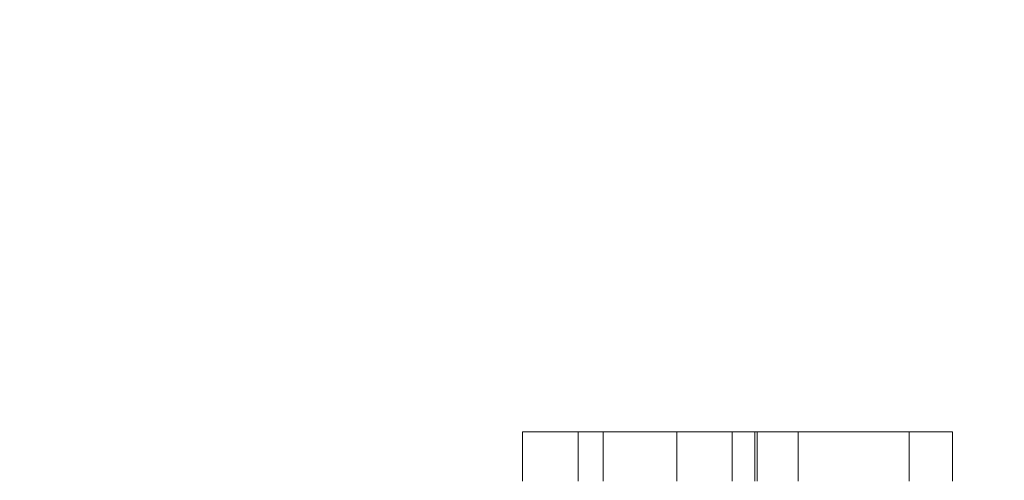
# Model space of a CAD drawing. Header units: millimetres. Extents: x -4738 to 65662, y -68080 to 6847.
# Tile 678 of 1056: x 24940 to 25221, y -17250 to -17119. Entities that reach past the tile are written whole.
import ezdxf

# ---------------------------------------------------------------- set-up
doc = ezdxf.new("R2010")
doc.units = ezdxf.units.MM
doc.layers.add('COTAS_P', color=1, linetype='Continuous', lineweight=0)
doc.layers.add('superior_briquetadora', color=7, linetype='Continuous', lineweight=0)
doc.dimstyles.new('R19_100', dxfattribs={"dimtxt": 250, "dimasz": 150, "dimexe": 150, "dimexo": 80, "dimgap": 100, "dimtad": 1, "dimtih": 1, "dimtoh": 1, "dimdsep": 46, "dimcen": 0.09, "dimadec": 0, "dimazin": 0, "dimtfac": 1, "dimtdec": 4, "dimtofl": 0, "dimtmove": 0, "dimatfit": 3, "dimfxl": 1, "dimtolj": 1, "dimtzin": 0, "dimarcsym": 0})

# ---------------------------------------------------------------- blocks, each defined once
blk = doc.blocks.new('DIM_R30_33')
at = {"layer": 'COTAS_P'}
for p, q in [((24250.07, -17080), (24400.07, -17035)), ((26750.07, -17080), (26600.07, -17035)), ((24250.07, -17980), (24250.07, -17080)), ((24250.07, -17080), (26750.07, -17080)), ((24250.07, -17080), (24400.07, -17125)), ((26750.07, -17080), (26600.07, -17125)), ((26750.07, -17980), (26750.07, -17080))]:
    blk.add_line(p, q, dxfattribs=at)
blk.add_text('2500 P', height=250, dxfattribs=at).set_placement((25500.07, -16980))

msp = doc.modelspace()

# ---------------------------------------------------------------- linework, layer by layer
at = {"layer": 'superior_briquetadora'}
for p, q in [((25083.269, -17236), (25085.913, -17236)), ((25083.269, -17236), (25083.269, -17250)), ((25084.976, -17236), (25083.269, -17236)), ((25090.698, -17236), (25084.976, -17236)), ((25085.913, -17236), (25092.386, -17236)), ((25099.3, -17236), (25090.698, -17236)), ((25092.386, -17236), (25101.405, -17236)), ((25099.114, -17236), (25101.759, -17236)), ((25099.114, -17236), (25099.114, -17250)), ((25100.822, -17236), (25099.114, -17236)), ((25109.079, -17236), (25099.3, -17236)), ((25106.543, -17236), (25100.822, -17236)), ((25101.405, -17236), (25111.184, -17236)), ((25101.759, -17236), (25108.231, -17236)), ((25106.229, -17236), (25108.873, -17236)), ((25106.229, -17236), (25106.229, -17250)), ((25107.937, -17236), (25106.229, -17236)), ((25115.146, -17236), (25106.543, -17236)), ((25113.658, -17236), (25107.937, -17236)), ((25108.231, -17236), (25117.251, -17236)), ((25108.873, -17236), (25115.346, -17236)), ((25118.098, -17236), (25109.079, -17236)), ((25111.184, -17236), (25119.786, -17236)), ((25122.26, -17236), (25113.658, -17236)), ((25124.925, -17236), (25115.146, -17236)), ((25115.346, -17236), (25124.365, -17236)), ((25117.251, -17236), (25127.03, -17236)), ((25124.571, -17236), (25118.098, -17236)), ((25119.786, -17236), (25125.508, -17236)), ((25132.04, -17236), (25122.26, -17236)), ((25124.365, -17236), (25134.144, -17236)), ((25127.216, -17236), (25124.571, -17236)), ((25133.944, -17236), (25124.925, -17236)), ((25125.508, -17236), (25127.216, -17236)), ((25127.03, -17236), (25135.632, -17236)), ((25127.216, -17236), (25127.216, -17250)), ((25141.059, -17236), (25132.04, -17236)), ((25140.417, -17236), (25133.944, -17236)), ((25134.144, -17236), (25142.747, -17236)), ((25135.632, -17236), (25141.353, -17236)), ((25143.061, -17236), (25140.417, -17236)), ((25147.532, -17236), (25141.059, -17236)), ((25141.353, -17236), (25143.061, -17236)), ((25142.747, -17236), (25148.468, -17236)), ((25143.061, -17236), (25143.061, -17250)), ((25150.176, -17236), (25147.532, -17236)), ((25148.468, -17236), (25150.176, -17236)), ((25149.52, -17236), (25152.164, -17236)), ((25149.52, -17236), (25149.52, -17250)), ((25151.227, -17236), (25149.52, -17236)), ((25150.176, -17236), (25150.176, -17250)), ((25156.949, -17236), (25151.227, -17236)), ((25152.164, -17236), (25158.637, -17236)), ((25165.551, -17236), (25156.949, -17236)), ((25158.637, -17236), (25167.656, -17236)), ((25161.843, -17236), (25164.487, -17236)), ((25161.843, -17236), (25161.843, -17250)), ((25163.551, -17236), (25161.843, -17236)), ((25169.272, -17236), (25163.551, -17236)), ((25164.487, -17236), (25170.96, -17236)), ((25175.33, -17236), (25165.551, -17236)), ((25167.656, -17236), (25177.435, -17236)), ((25177.874, -17236), (25169.272, -17236)), ((25170.96, -17236), (25179.979, -17236)), ((25184.349, -17236), (25175.33, -17236)), ((25177.435, -17236), (25186.037, -17236)), ((25187.654, -17236), (25177.874, -17236)), ((25179.979, -17236), (25189.758, -17236)), ((25190.822, -17236), (25184.349, -17236)), ((25186.037, -17236), (25191.759, -17236)), ((25196.673, -17236), (25187.654, -17236)), ((25189.758, -17236), (25198.361, -17236)), ((25193.467, -17236), (25190.822, -17236)), ((25191.759, -17236), (25193.467, -17236)), ((25193.467, -17236), (25193.467, -17250)), ((25203.145, -17236), (25196.673, -17236)), ((25198.361, -17236), (25204.082, -17236)), ((25205.79, -17236), (25203.145, -17236)), ((25204.082, -17236), (25205.79, -17236)), ((25205.79, -17236), (25205.79, -17250))]:
    msp.add_line(p, q, dxfattribs=at)

# ---------------------------------------------------------------- dimensions: what is measured, and where the dimension line sits
at = {"layer": 'COTAS_P'}
dim = msp.add_aligned_dim(p1=(24250.067, -17980), p2=(26750.067, -17980), distance=900, text='<> P', dimstyle='R19_100', dxfattribs=at)
dim.commit()
dim.dimension.update_dxf_attribs({"geometry": 'DIM_R30_33', "text_midpoint": (25500.067, -17080)})

doc.saveas('drawing.dxf')
